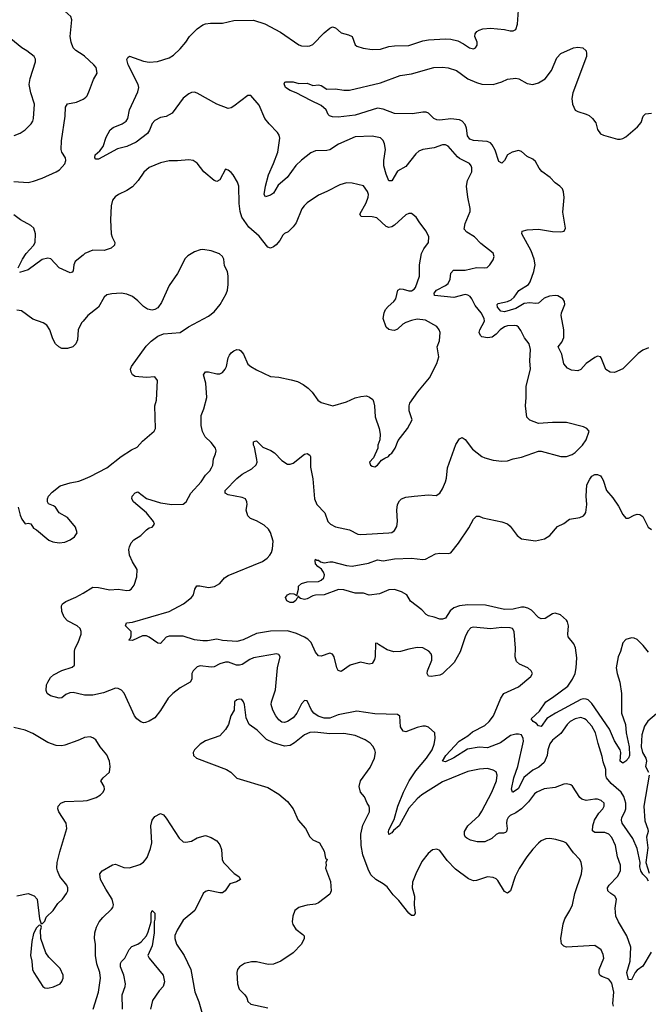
# Model space of a CAD drawing. Header units: inches. Extents: x 2134017 to 2292458, y 756222 to 916513.
# Tile 291 of 387: x 2229551 to 2234010, y 902344 to 909330. Entities that reach past the tile are written whole.
import ezdxf

# ---------------------------------------------------------------- set-up
doc = ezdxf.new("R2010")
doc.units = ezdxf.units.IN
doc.header["$MEASUREMENT"] = 0
doc.layers.add('C2920', color=7, linetype='Continuous')
doc.layers.add('C2930', color=7, linetype='Continuous')

msp = doc.modelspace()

# ---------------------------------------------------------------- linework, layer by layer
at = {"layer": 'C2920', "color": 5}
for points, elevation in [([(2230000, 909078.7), (2229950, 909110.8), (2229929.8, 909130), (2229915.7, 909170), (2229909.8, 909210), (2229920.4, 909330), (2229912.7, 909352.7), (2229808.4, 909448.4), (2229654, 909510), (2229654, 909530), (2229669, 909550), (2229695.3, 909570), (2229750, 909582.4), (2229810, 909604.9), (2229930, 909623.2), (2229970, 909619.2), (2230000, 909612.3)], 360), ([(2229512.3, 908507.7), (2229555.3, 908524.7), (2229590.9, 908549.1), (2229631.6, 908590), (2229644.7, 908610), (2229649.7, 908630), (2229656.9, 908730), (2229629.6, 908810.3), (2229618.5, 908870), (2229626.1, 908913.9), (2229663.7, 909030), (2229662.7, 909050), (2229652.7, 909070), (2229601.2, 909110), (2229565.2, 909130), (2229370, 909289.6)], 380), ([(2229510, 908183), (2229610, 908174), (2229650, 908183.2), (2229710, 908206.4), (2229809.6, 908250), (2229834.4, 908265.6), (2229870, 908306.7), (2229878.5, 908330), (2229874.7, 908350), (2229849.1, 908389.1), (2229846.2, 908410), (2229846.8, 908470), (2229874.6, 908645.5), (2229876.4, 908710), (2229890, 908732.2), (2229954.7, 908745.3), (2230000, 908765.8)], 360), ([(2229540.5, 907570), (2229570, 907630.5), (2229597.4, 907670), (2229650, 907726.7), (2229659.8, 907750), (2229662, 907810), (2229652, 907850), (2229629.7, 907869.7), (2229557.2, 907910), (2229510, 907946)], 360), ([(2230000, 907659.1), (2229945.3, 907614.7), (2229935.5, 907590), (2229930, 907548), (2229922, 907538), (2229910, 907533.2), (2229830, 907569.6), (2229772.8, 907632.8), (2229750, 907638.7), (2229710, 907628.3), (2229610, 907555.4), (2229550, 907537)], 360), ([(2230000, 907190), (2229990, 907178), (2229965.7, 907130), (2229961.8, 907058.2), (2229948.8, 907030), (2229928.2, 907010), (2229890, 906996.1), (2229850, 906997.8), (2229828.1, 907008.1), (2229804.7, 907030), (2229785.8, 907065.8), (2229765.1, 907130), (2229743.6, 907163.6), (2229718.6, 907178.6), (2229645.2, 907205.2), (2229563.1, 907263.1), (2229530, 907268.3)], 380), ([(2229540.7, 905870), (2229553.7, 905813.7), (2229565.2, 905785.2), (2229590, 905752), (2229610, 905758), (2229630, 905752), (2229650, 905722), (2229671.1, 905711.1), (2229758, 905638), (2229785.2, 905625.2), (2229830, 905617.3), (2229870, 905624), (2229910, 905638.8), (2229940.2, 905659.8), (2229959, 905690), (2229946, 905730), (2229890, 905797.2), (2229832, 905832), (2229804, 905870), (2229790, 905881.2), (2229755.3, 905895.3), (2229748, 905910), (2229748, 905930), (2229755.3, 905950), (2229782, 905978), (2229838.6, 906021.4), (2229910, 906044), (2229970, 906054.8), (2230000, 906067)], 380), ([(2230000, 904540.3), (2229930, 904555.6), (2229907.3, 904552.7), (2229879.1, 904540.9), (2229850, 904518.4), (2229830, 904516.2), (2229770, 904532.3), (2229746, 904550), (2229739.3, 904570), (2229740.9, 904610), (2229749.6, 904630), (2229770, 904661.6), (2229790, 904681.3), (2229850, 904712.4), (2229923.6, 904736.4), (2229939, 904750), (2229939.7, 904850), (2229944, 904870), (2229965.1, 904910), (2229986, 904970), (2229987.6, 904990), (2229979.5, 905010), (2229959.5, 905030), (2229890, 905064.4), (2229867.1, 905090), (2229849.6, 905130.4), (2229847.3, 905170), (2229855.1, 905184.9), (2229877.7, 905202.3), (2229950, 905231.6), (2230000, 905262)], 360), ([(2230000, 904232.5), (2229964.4, 904215.6), (2229870, 904182.9), (2229850, 904178.4), (2229810, 904179.5), (2229750, 904200.7), (2229645.2, 904265.2), (2229590, 904289.6), (2229510, 904307.3)], 380), ([(2229530, 903113.4), (2229610, 903130.6), (2229653.7, 903113.7), (2229674.8, 903090), (2229692, 902950), (2229702, 902922), (2229710, 902914), (2229730, 902934), (2229739, 902961), (2229789.2, 903010), (2229821.7, 903058.3), (2229855.1, 903090), (2229883.7, 903130), (2229891.8, 903150), (2229891.8, 903170), (2229884.5, 903190), (2229835.1, 903250), (2229818, 903290), (2229814.5, 903310), (2229817, 903350), (2229834.9, 903425.1), (2229884.7, 903590), (2229881.3, 903630), (2229827.6, 903710), (2229820.7, 903730), (2229824.5, 903750), (2229842.7, 903770), (2229870, 903782), (2230000, 903787.5)], 380)]:
    msp.add_lwpolyline(points, dxfattribs=dict(at, elevation=elevation))
at = {"layer": 'C2920', "color": 5, "elevation": 380}
msp.add_lwpolyline([(2229690, 902906), (2229670, 902886), (2229650, 902846), (2229638, 902790), (2229627.3, 902690), (2229637.3, 902650), (2229642.8, 902590), (2229650.8, 902570), (2229716, 902470), (2229730, 902460.7), (2229750, 902457.3), (2229790, 902467.3), (2229837.2, 902490), (2229850, 902506), (2229859.5, 902530), (2229859.5, 902550), (2229838.6, 902598.6), (2229757, 902677), (2229736, 902710), (2229702, 902810), (2229698, 902870), (2229706, 902890), (2229702, 902902)], close=True, dxfattribs=at)
at = {"layer": 'C2930', "color": 5}
for points, elevation in [([(2234010, 903218), (2233999.4, 903239.4), (2233970, 903267.4), (2233957.1, 903290), (2233950, 903318), (2233953, 903350), (2233931.7, 903450), (2233899, 903519), (2233824.2, 903630), (2233818.4, 903650), (2233821.6, 903670), (2233844.3, 903710), (2233850.4, 903730), (2233849.4, 903770), (2233837.1, 903817.1), (2233816.3, 903850), (2233745.7, 903910), (2233713.6, 903950), (2233708.1, 903970), (2233708.6, 904010), (2233690, 904064), (2233683, 904103), (2233653.9, 904193.9), (2233635.9, 904270), (2233610, 904316.5), (2233570, 904362), (2233558, 904370), (2233530, 904378), (2233490, 904369.8), (2233456.5, 904350), (2233433.4, 904330), (2233390, 904266.3), (2233330, 904218.7), (2233310, 904191.1), (2233297.8, 904150), (2233293.2, 904110), (2233270, 904060.4), (2233234.2, 904025.8), (2233190, 904003.9), (2233126.3, 903953.7), (2233090, 903875.5), (2233050, 903849.1), (2233045.2, 903850), (2233039.3, 903870), (2233055.2, 903950), (2233085.1, 904030), (2233124, 904210), (2233123.1, 904230), (2233110, 904255.3), (2233090, 904261), (2233070, 904260.6), (2233032.4, 904250), (2232961, 904199), (2232870, 904163.4), (2232810, 904167.1), (2232726.9, 904153.1), (2232630, 904092.8), (2232570, 904064.6), (2232550, 904068.7), (2232572.7, 904110), (2232668.3, 904211.7), (2232730.3, 904249.7), (2232762.3, 904277.7), (2232850, 904321.5), (2232881.6, 904350), (2232910.6, 904390), (2232963.3, 904516.7), (2232986, 904550), (2233090, 904595.8), (2233177.2, 904670), (2233189, 904690), (2233179, 904710), (2233154, 904730), (2233096.6, 904756.6), (2233075.6, 904775.6), (2233065.6, 904810), (2233068.2, 904871.8), (2233057.2, 904990), (2233046, 905010), (2233030, 905016), (2232970, 905018.5), (2232890, 905008.2), (2232770, 905019.8), (2232750, 905015.6), (2232728.7, 904991.3), (2232710.2, 904950), (2232676.3, 904843.7), (2232631.5, 904768.5), (2232550, 904688), (2232530, 904678), (2232469.7, 904669.7), (2232450, 904672.7), (2232440.5, 904690), (2232443.5, 904710), (2232474.2, 904785.8), (2232474.6, 904814.5), (2232469.7, 904830), (2232452.6, 904850), (2232410, 904872), (2232370, 904874.5), (2232310, 904864.1), (2232253.1, 904846.9), (2232205.4, 904845.4), (2232158.4, 904858.4), (2232095.9, 904895.9), (2232090, 904904), (2232074, 904906), (2232072.4, 904812.4), (2232067, 904790), (2232050, 904762), (2232030, 904758), (2231967.8, 904772.2), (2231894, 904750), (2231830, 904705.2), (2231810, 904712.7), (2231801.3, 904730), (2231782, 904810), (2231770, 904829.2), (2231750, 904836), (2231690, 904814.5), (2231670, 904816), (2231650, 904841.2), (2231617.4, 904910), (2231594.1, 904934.1), (2231569.9, 904949.9), (2231513.6, 904973.6), (2231450, 904993.2), (2231329.5, 904990.5), (2231230, 904974.2), (2231135.5, 904930), (2231090, 904918), (2230990, 904925.4), (2230950, 904933.5), (2230883.8, 904923.8), (2230850, 904923.5), (2230790, 904929.8), (2230710, 904957), (2230610, 904955.4), (2230590, 904949.5), (2230550, 904904), (2230530, 904905.2), (2230470, 904949.7), (2230450, 904958.3), (2230422.2, 904957.8), (2230350, 904925.6), (2230326.6, 904926.6), (2230325.2, 904930), (2230338, 904942), (2230342, 904958), (2230340.5, 904990), (2230302, 905030), (2230308.6, 905051.4), (2230350, 905054), (2230610, 905130.4), (2230713.6, 905186.4), (2230769.7, 905230.3), (2230784.2, 905250), (2230794, 905290), (2230807.9, 905312.1), (2230827.5, 905312.5), (2230890, 905301.1), (2230932.7, 905307.3), (2230969.6, 905330.3), (2231003.7, 905370), (2231030, 905386.4), (2231273.7, 905486.3), (2231307.3, 905510), (2231326, 905530), (2231337.4, 905550), (2231344.4, 905575.6), (2231348.8, 905630), (2231330.5, 905690.5), (2231315, 905715), (2231283.9, 905743.9), (2231230, 905774), (2231189, 905790), (2231169.2, 905810), (2231157.2, 905850), (2231165.2, 905890), (2231162.7, 905910), (2231152.3, 905930), (2231130, 905939.6), (2231030, 905958.7), (2231009.3, 905970), (2231007.3, 905990), (2231090, 906075.3), (2231130, 906105.7), (2231197.1, 906142.9), (2231227.5, 906172.5), (2231234.3, 906190), (2231234, 906210), (2231216.2, 906296.2), (2231209.6, 906310.3), (2231210, 906334), (2231220.4, 906339.6), (2231230, 906342), (2231276.2, 906296.2), (2231332.6, 906272.6), (2231357.3, 906257.3), (2231410, 906201.3), (2231450, 906175.5), (2231470, 906176.3), (2231490, 906184), (2231570, 906247.3), (2231590, 906250.8), (2231610, 906241), (2231614, 906230), (2231614.4, 906154.4), (2231630, 906072), (2231642.4, 905930), (2231658.3, 905890), (2231714.9, 905830), (2231737, 905770), (2231755.5, 905750), (2231790, 905732), (2231890, 905710.3), (2231950, 905680.4), (2231970, 905677.6), (2232170, 905688.8), (2232190, 905692.2), (2232210, 905706), (2232225.2, 905734.8), (2232230.8, 905769.2), (2232224.8, 905850), (2232229.8, 905890), (2232243.9, 905916.1), (2232259.5, 905930), (2232290, 905941.3), (2232348.9, 905948.9), (2232450, 905957.6), (2232505.8, 905954.2), (2232530, 905970.4), (2232550, 906000.4), (2232570.6, 906050), (2232577.6, 906077.6), (2232584.8, 906150), (2232645.2, 906314.8), (2232670, 906356), (2232690, 906366), (2232710, 906350.8), (2232762.9, 906282.9), (2232830, 906231.3), (2232850, 906221.3), (2232910, 906205.3), (2232970, 906198), (2233010, 906201.1), (2233050, 906214), (2233110, 906224.9), (2233231.5, 906268.5), (2233250, 906268.7), (2233390, 906230.2), (2233430, 906230.2), (2233470, 906244.7), (2233490, 906259), (2233542.4, 906310), (2233569.6, 906350), (2233589.2, 906410), (2233574, 906430), (2233550, 906440.7), (2233430, 906472.4), (2233330, 906472.2), (2233230, 906464.7), (2233170, 906488.3), (2233148.3, 906510), (2233137.6, 906590), (2233143.7, 906650), (2233144.2, 906730), (2233174.8, 906850), (2233169.8, 906910), (2233174.6, 906990), (2233164.7, 907030), (2233132.3, 907072.3), (2233105.4, 907125.4), (2233088.2, 907148.2), (2233077.1, 907157.1), (2233061.3, 907161.3), (2233010, 907157.7), (2232988.8, 907150), (2232957.8, 907130), (2232930, 907098), (2232902, 907078), (2232870, 907072.8), (2232830, 907080.9), (2232818.3, 907090), (2232810.8, 907110), (2232815.7, 907130), (2232846.6, 907190), (2232845.4, 907210), (2232824.2, 907250), (2232781.7, 907301.7), (2232757.6, 907350), (2232745.3, 907365.3), (2232730, 907375.6), (2232710, 907379.2), (2232630, 907358.4), (2232492.3, 907372.3), (2232491.3, 907390), (2232506.2, 907410), (2232570, 907443.2), (2232590, 907458.5), (2232604.5, 907490), (2232610, 907530.6), (2232627.4, 907552.6), (2232710, 907553.7), (2232790, 907571.8), (2232850, 907568.4), (2232867.2, 907572.8), (2232886, 907590), (2232910, 907626), (2232916, 907650), (2232910, 907673.2), (2232821.3, 907741.3), (2232776.2, 907790), (2232721.4, 907821.4), (2232704.5, 907844.5), (2232710, 907884), (2232746.9, 907970), (2232747.1, 907990), (2232728.6, 908070), (2232719.7, 908150), (2232726.9, 908190), (2232758.9, 908250), (2232758.3, 908278.3), (2232753.7, 908293.7), (2232740.9, 908310), (2232670, 908344.1), (2232655.9, 908355.9), (2232590, 908432.9), (2232570, 908442.5), (2232550, 908441.5), (2232490, 908419.9), (2232411, 908409), (2232382.6, 908397.4), (2232361.5, 908378.5), (2232290, 908287.3), (2232230, 908254.5), (2232190, 908187.3), (2232170, 908187.6), (2232150, 908234.5), (2232133.7, 908293.7), (2232133.4, 908330), (2232145.6, 908410), (2232139.1, 908450), (2232130, 908474), (2232110, 908492.5), (2232050, 908503.2), (2231930, 908498.3), (2231813, 908447), (2231750, 908406.4), (2231730, 908401.8), (2231650, 908399.3), (2231615.5, 908384.5), (2231550, 908333.3), (2231510, 908295.1), (2231448.8, 908211.2), (2231383.7, 908156.3), (2231350, 908099.6), (2231330, 908084.7), (2231294, 908074), (2231286, 908090), (2231293.5, 908150), (2231314.6, 908230), (2231351.3, 908308.7), (2231382.3, 908390), (2231395.4, 908490), (2231391.4, 908510), (2231379.8, 908530), (2231320.6, 908590), (2231289.9, 908630), (2231250, 908723), (2231190, 908792.3), (2231170, 908792.3), (2231070, 908716.9), (2231050, 908704.7), (2231030, 908699.7), (2230950, 908731.2), (2230810, 908809.6), (2230790, 908815.6), (2230770, 908813.3), (2230750, 908803.6), (2230710, 908773.3), (2230633.4, 908666.6), (2230590, 908642), (2230550, 908637), (2230510, 908615.6), (2230490, 908594.5), (2230472.7, 908547.3), (2230457.6, 908522.4), (2230378.2, 908461.8), (2230310, 908430.8), (2230245.1, 908414.9), (2230110, 908339.8), (2230090, 908341.3), (2230083.5, 908350), (2230085.3, 908370), (2230119.7, 908400.3), (2230143.8, 908430), (2230163.4, 908496.6), (2230192.5, 908547.5), (2230214.1, 908565.9), (2230278, 908590), (2230306, 908610), (2230316.9, 908630), (2230329.6, 908690), (2230390, 908818.8), (2230396, 908850), (2230392.2, 908870), (2230320.9, 909010), (2230311.4, 909048.6), (2230317.7, 909062.3), (2230330, 909070.3), (2230430, 909034.9), (2230470, 909029), (2230527.6, 909032.4), (2230610, 909058.9), (2230642.2, 909077.8), (2230690, 909123.1), (2230729.7, 909170), (2230756.4, 909210), (2230810, 909265.3), (2230850, 909293.6), (2230870, 909300.2), (2230904.8, 909304.8), (2230990, 909305.3), (2231070, 909323.6), (2231210, 909327.4), (2231290, 909299.6), (2231401.6, 909241.6), (2231530, 909152.2), (2231550, 909144.9), (2231590, 909141.1), (2231610, 909143.7), (2231630, 909154), (2231710, 909236.9), (2231750, 909270.4), (2231770, 909280.4), (2231790, 909272.4), (2231830, 909237.6), (2231883.4, 909223.4), (2231910, 909211), (2231930, 909152), (2231942.5, 909142.5), (2231988.1, 909128.1), (2232050, 909119.3), (2232110, 909120.9), (2232170, 909139), (2232210, 909145.3), (2232310, 909147.9), (2232410, 909179), (2232450, 909186.7), (2232570, 909193.4), (2232610, 909191.8), (2232659.6, 909179.6), (2232699.6, 909159.6), (2232741, 909130), (2232770, 909123), (2232784, 909130), (2232796, 909150), (2232796, 909170), (2232779.3, 909210), (2232782.7, 909230), (2232794.2, 909245.8), (2232810, 909255.5), (2232835.9, 909264.1), (2232890, 909270.4), (2232990, 909261.6), (2233030, 909252.2), (2233050, 909252.2), (2233070, 909261.6), (2233082.6, 909297.4), (2233091.3, 909430)], 340), ([(2230000, 908765.8), (2230009.3, 908770), (2230020.1, 908779.9), (2230029.4, 908790), (2230046.6, 908830), (2230073.8, 908906.2), (2230100.9, 908950), (2230092.8, 908990), (2230076.9, 909010), (2230010, 909072.2), (2230000, 909078.7)], 360), ([(2234010, 907002.5), (2233970, 906985.8), (2233937.9, 906962.1), (2233830, 906852.4), (2233770, 906826), (2233739, 906830), (2233707.7, 906847.7), (2233676.2, 906930), (2233670, 906938), (2233650, 906942.9), (2233630, 906933.6), (2233570, 906889.8), (2233530, 906848.7), (2233510, 906839.2), (2233464, 906844), (2233437.4, 906857.4), (2233410, 906889), (2233396.1, 906956.1), (2233369.4, 907010), (2233397.4, 907042.6), (2233410, 907074), (2233409.6, 907130), (2233391.3, 907230), (2233394.7, 907250), (2233417.6, 907310), (2233416.2, 907330), (2233402.7, 907350), (2233368.7, 907370), (2233350, 907373.1), (2233308.5, 907368.5), (2233270, 907354.3), (2233230, 907319.8), (2233210, 907315.8), (2233170, 907321.1), (2233130, 907316.7), (2233070, 907280.7), (2232990, 907256.9), (2232962.9, 907262.8), (2232940.3, 907290), (2232938, 907310), (2232944.7, 907315.3), (2233010, 907330.1), (2233037.8, 907342.2), (2233059.2, 907360.8), (2233092.1, 907407.9), (2233160.8, 907450), (2233172.7, 907470), (2233197.5, 907542.6), (2233206.2, 907590), (2233199.7, 907630), (2233177.6, 907690), (2233113.6, 907810), (2233116, 907830), (2233150, 907839.6), (2233230, 907843.2), (2233330, 907826.9), (2233390, 907824.9), (2233413.6, 907830), (2233422.4, 907850), (2233403.5, 907963.5), (2233412, 908068), (2233407.6, 908107.6), (2233399.9, 908130), (2233382.6, 908150), (2233350, 908171.9), (2233312.5, 908210), (2233253.9, 908253.9), (2233236.1, 908276.1), (2233210, 908324.6), (2233190, 908340.2), (2233150, 908359.1), (2233110, 908395.4), (2233090, 908400.8), (2233044.9, 908390), (2233010, 908371.6), (2232990, 908331.6), (2232970, 908311.3), (2232950, 908323.6), (2232924.3, 908404.3), (2232903.3, 908443.3), (2232890, 908455.8), (2232866.1, 908466.1), (2232770, 908472.1), (2232743, 908483), (2232726.8, 908506.8), (2232720.3, 908560.3), (2232710, 908587.3), (2232690, 908609.7), (2232670, 908619.8), (2232610, 908627.2), (2232530, 908616.9), (2232510, 908618.4), (2232488.2, 908628.2), (2232450, 908666.6), (2232433.6, 908673.6), (2232410, 908674.7), (2232337.4, 908662.6), (2232210, 908663.5), (2232130, 908695.9), (2232090, 908703.1), (2231930, 908652.4), (2231810, 908637.6), (2231770, 908639.7), (2231748.2, 908648.2), (2231738, 908658), (2231723.6, 908690), (2231690, 908721.6), (2231615.6, 908755.6), (2231511.4, 908811.4), (2231470, 908827.1), (2231435.6, 908850), (2231426, 908874), (2231432.3, 908887.7), (2231438, 908890), (2231490, 908890.3), (2231530, 908876.4), (2231590, 908878.9), (2231630, 908863.8), (2231670, 908868.2), (2231690, 908863.8), (2231730, 908838), (2231790, 908839.5), (2231850, 908828.9), (2231890, 908830.2), (2232110, 908882.3), (2232250, 908933.7), (2232330, 908945.3), (2232488.7, 908991.3), (2232550, 908992.9), (2232590, 908987.4), (2232650, 908969.1), (2232729.6, 908909.6), (2232790, 908883.8), (2232830, 908872.4), (2232910, 908870.2), (2232970, 908888.8), (2233010, 908907), (2233070, 908914.9), (2233090.2, 908910.2), (2233150, 908876.4), (2233190, 908870.4), (2233230, 908882), (2233277.4, 908910), (2233323.6, 908970), (2233360.7, 909059.3), (2233390, 909091), (2233478, 909130), (2233510, 909134.4), (2233544.7, 909130), (2233567.7, 909110), (2233572.2, 909090), (2233570.3, 909070), (2233474.7, 908810), (2233468, 908770), (2233471.7, 908730), (2233490, 908688.5), (2233510, 908677.6), (2233570, 908660.4), (2233590.7, 908650), (2233613.4, 908630), (2233637.7, 908597.7), (2233650.4, 908550), (2233670, 908521.3), (2233691, 908510), (2233790, 908482.7), (2233810, 908481.5), (2233830, 908486.7), (2233850, 908499), (2233932.8, 908570), (2233958.7, 908601.3), (2233974, 908646), (2233990, 908662.8), (2234032.3, 908667.7)], 320), ([(2230000, 905262), (2230070, 905304.6), (2230110, 905302.3), (2230190, 905285.3), (2230250, 905289), (2230310, 905278.9), (2230330, 905282.6), (2230342, 905290), (2230362, 905318), (2230382.3, 905377.7), (2230385.1, 905430), (2230350, 905483.6), (2230330.8, 905530), (2230326.2, 905570), (2230330.7, 905589.3), (2230342.6, 905617.4), (2230360.7, 905639.3), (2230410.8, 905669.2), (2230450, 905710.4), (2230470, 905725.3), (2230489.6, 905730.4), (2230506, 905750), (2230500.7, 905770), (2230450.6, 905830.6), (2230358, 905910), (2230347.1, 905930), (2230349.8, 905950.2), (2230370, 905973), (2230390, 905979.3), (2230450, 905932.9), (2230550, 905901.5), (2230630, 905891), (2230710, 905891.6), (2230732.1, 905907.9), (2230763.8, 905970), (2230837.6, 906050), (2230870, 906099.3), (2230899.5, 906130), (2230912, 906150), (2230920.7, 906170), (2230926, 906214), (2230940.7, 906250), (2230943.6, 906270), (2230939.6, 906290), (2230910, 906329.6), (2230865.4, 906370), (2230847.6, 906407.6), (2230837.6, 906450), (2230838.5, 906521.5), (2230857.7, 906570), (2230878.3, 906650), (2230870.8, 906750), (2230855.1, 906810), (2230870, 906830.3), (2230890, 906831.5), (2230950, 906816.9), (2230970, 906818), (2230990, 906826), (2231008.5, 906850), (2231016.8, 906870), (2231029.8, 906930), (2231039.1, 906950), (2231050, 906966.4), (2231070, 906981.3), (2231090.4, 906990.3), (2231110, 906987.7), (2231119.9, 906979.9), (2231137.3, 906957.3), (2231170, 906886.4), (2231190, 906868.7), (2231230, 906845.5), (2231330, 906798.8), (2231390, 906793), (2231475.3, 906775.3), (2231522.3, 906762.3), (2231562.4, 906742.4), (2231596.7, 906716.7), (2231626.2, 906686.2), (2231666, 906630), (2231690, 906614), (2231770.9, 906590.9), (2231870, 906619.3), (2231930, 906647), (2231970, 906657.4), (2232010, 906660.4), (2232031.9, 906651.9), (2232054.6, 906634.6), (2232060.9, 906620.9), (2232068.4, 906590), (2232073.2, 906513.2), (2232100.7, 906430), (2232106.8, 906390), (2232106, 906350), (2232091.3, 906310), (2232091.3, 906288.7), (2232059.8, 906220.2), (2232032, 906190), (2232038, 906170), (2232050, 906161), (2232070, 906158), (2232088, 906170), (2232116.4, 906203.6), (2232140.2, 906219.8), (2232166, 906230), (2232175.3, 906244.7), (2232190, 906254), (2232215.3, 906290), (2232236.5, 906343.5), (2232302.7, 906430), (2232334, 906490), (2232313.6, 906553.6), (2232313.2, 906590), (2232319, 906610), (2232375.3, 906690), (2232458, 906790), (2232508.9, 906891.1), (2232523.1, 906936.9), (2232512.7, 907010), (2232529.5, 907050.5), (2232532.3, 907110), (2232526, 907130), (2232510, 907152.7), (2232430, 907198.7), (2232370, 907204.5), (2232330, 907196.2), (2232290, 907181.6), (2232268.8, 907170), (2232230, 907134.7), (2232210, 907125.1), (2232190, 907126), (2232170, 907131.5), (2232150, 907149.5), (2232128.9, 907210), (2232135, 907250), (2232146.7, 907273.3), (2232164.7, 907295.3), (2232204.4, 907330), (2232218, 907350), (2232232, 907410), (2232250, 907420.3), (2232270, 907419), (2232310, 907406.7), (2232330, 907406.3), (2232350, 907418.4), (2232357.7, 907430), (2232387.1, 907510), (2232387.3, 907590), (2232402, 907670), (2232416.6, 907703.4), (2232451.6, 907750), (2232452, 907790), (2232434.5, 907830), (2232388.3, 907888.3), (2232362, 907930), (2232330, 907954), (2232310, 907954), (2232290, 907945.6), (2232210, 907872), (2232190, 907860.8), (2232170, 907856.1), (2232150, 907863.1), (2232084.4, 907924.4), (2232050.7, 907930.7), (2231972.5, 907932.5), (2231963.7, 907950), (2232009.5, 908029.5), (2232023.5, 908070), (2232024, 908090), (2232018.3, 908110), (2231990, 908152), (2231910, 908169.6), (2231870, 908172), (2231820.7, 908159.3), (2231728.8, 908111.2), (2231670, 908086), (2231590.2, 908029.8), (2231568.5, 908010), (2231553, 907987), (2231511.4, 907888.6), (2231490, 907859.3), (2231455.4, 907824.6), (2231430, 907813.3), (2231418.4, 907801.6), (2231395.9, 907764.1), (2231370, 907732.8), (2231350, 907717.7), (2231329, 907710), (2231310, 907715.8), (2231250, 907793.2), (2231177.1, 907857.1), (2231126.4, 907930), (2231114.4, 907970), (2231106.7, 908026.7), (2231106.3, 908150), (2231096.6, 908176.6), (2231066, 908230), (2231050, 908246), (2231030, 908261.2), (2231010, 908268.7), (2230970, 908194), (2230950, 908182.7), (2230930, 908189.3), (2230857.6, 908250), (2230810, 908312.7), (2230782, 908330), (2230750, 908336.2), (2230670, 908327.6), (2230610, 908327.6), (2230550, 908314.3), (2230470, 908280.9), (2230432.1, 908247.9), (2230391.8, 908190), (2230350, 908144.4), (2230310, 908117.1), (2230250.9, 908089.1), (2230227.9, 908072.1), (2230210.3, 908050), (2230200.8, 908010), (2230194.2, 907910), (2230200.8, 907810), (2230206.7, 907786.7), (2230226.4, 907750), (2230223, 907730), (2230200.4, 907710), (2230150, 907692.2), (2230070, 907693.7), (2230013.4, 907670), (2230000, 907659.1)], 360), ([(2230000, 906067), (2230051.9, 906088.1), (2230170, 906150.5), (2230269.8, 906230.2), (2230343.1, 906276.9), (2230383.5, 906296.5), (2230421.2, 906338.8), (2230504, 906410), (2230513.2, 906430), (2230509.3, 906590), (2230520.7, 906630), (2230529.3, 906770), (2230510, 906795.1), (2230450, 906791.3), (2230370, 906798.4), (2230351.3, 906811.3), (2230341.6, 906830), (2230336.9, 906850), (2230343, 906870), (2230447.2, 907012.7), (2230484.5, 907050), (2230530, 907084.4), (2230570, 907100.4), (2230690, 907110.6), (2230748.2, 907151.8), (2230890, 907225.5), (2230930, 907257.1), (2230973.6, 907310), (2231016.1, 907383.9), (2231024.5, 907410), (2231029.6, 907450), (2231029.3, 907510), (2231024, 907544), (2231004.7, 907584.7), (2230999, 907630), (2230989.3, 907649.3), (2230969.3, 907669.3), (2230910, 907689.4), (2230850, 907699.5), (2230830, 907698), (2230790, 907683.7), (2230744.7, 907655.3), (2230725.1, 907634.9), (2230670.3, 907529.7), (2230610, 907444), (2230555.8, 907324.2), (2230530, 907286.6), (2230510, 907274), (2230490, 907269.6), (2230456.3, 907276.3), (2230430, 907294.5), (2230390, 907335.1), (2230350, 907366.6), (2230310, 907382), (2230270, 907389.2), (2230205.6, 907385.6), (2230170, 907377), (2230150, 907360.9), (2230109.1, 907290.9), (2230033.4, 907230), (2230000, 907190)], 380), ([(2234010, 904842.4), (2233973.5, 904890), (2233930, 904932.2), (2233910, 904941.7), (2233890, 904943.1), (2233850, 904932.2), (2233830, 904909.6), (2233812.6, 904847.4), (2233795, 904810), (2233780.6, 904730), (2233787.8, 904690), (2233807.8, 904630), (2233818.9, 904550), (2233819.8, 904410), (2233846.7, 904330), (2233852.9, 904270), (2233873.4, 904170), (2233875.4, 904110), (2233870.1, 904090), (2233850, 904068), (2233830, 904055.6), (2233809.9, 904070), (2233814.1, 904130), (2233810.7, 904150), (2233770, 904213.5), (2233735, 904295), (2233610, 904478), (2233583.1, 904503.1), (2233570, 904509.2), (2233550.5, 904510.5), (2233530, 904505.8), (2233350.5, 904409.5), (2233289.2, 904370.8), (2233250, 904313.7), (2233230, 904318.5), (2233216.6, 904336.6), (2233192.6, 904350), (2233178, 904370), (2233237.3, 904422.7), (2233281.7, 904490), (2233330, 904520.2), (2233437.9, 904602.1), (2233472.4, 904650), (2233489.9, 904690), (2233497.7, 904730), (2233501.5, 904801.5), (2233493.4, 904873.4), (2233481.6, 904901.6), (2233440.7, 904950), (2233438, 904970), (2233444.5, 905030), (2233436.6, 905056.6), (2233429.2, 905070), (2233387.6, 905107.6), (2233350, 905119.6), (2233330, 905114.7), (2233278, 905082), (2233250, 905078), (2233230, 905088.4), (2233180.9, 905140.9), (2233155, 905155), (2233130, 905161.7), (2233110, 905162.2), (2233050, 905147.3), (2232990, 905145.2), (2232855.7, 905175.7), (2232730, 905177.1), (2232670, 905170.7), (2232630, 905156.8), (2232605, 905135), (2232570, 905084.7), (2232550, 905075.8), (2232530, 905076.3), (2232490, 905091.8), (2232450, 905099.5), (2232433.2, 905110), (2232403.3, 905143.3), (2232324, 905204), (2232296.2, 905250), (2232258.4, 905270), (2232210, 905285.8), (2232170, 905285), (2232103.1, 905256.9), (2232030, 905247.2), (2231990, 905260.7), (2231930, 905262.1), (2231850, 905285), (2231812.8, 905287.2), (2231710.7, 905250), (2231650, 905247.8), (2231630, 905242.4), (2231590, 905220.4), (2231570, 905215.8), (2231543.8, 905223.8), (2231533.2, 905230), (2231530, 905238), (2231523.6, 905236.4), (2231524.7, 905230), (2231515.9, 905224.1), (2231508.4, 905210), (2231490, 905195.8), (2231470, 905195.4), (2231446.9, 905206.9), (2231435.6, 905230), (2231450, 905248), (2231470, 905258.4), (2231495.2, 905255.2), (2231516.4, 905243.6), (2231529.2, 905290), (2231529, 905310), (2231548.7, 905330), (2231590, 905341.3), (2231670, 905343.7), (2231690, 905352.7), (2231707.3, 905370), (2231711.8, 905390), (2231705.6, 905410), (2231691.3, 905431.3), (2231666, 905450), (2231649.4, 905470), (2231646, 905490), (2231650, 905502), (2231656, 905496), (2231670, 905494), (2231683.8, 905483.8), (2231710, 905475.3), (2231750, 905483.6), (2231770, 905482.8), (2231870, 905456.9), (2231910, 905453.6), (2232025.2, 905474.8), (2232090, 905496.9), (2232130.2, 905490.2), (2232210, 905504.3), (2232330, 905510.2), (2232410, 905499.5), (2232430, 905502), (2232500.1, 905539.9), (2232530, 905543.7), (2232590, 905541.3), (2232610, 905548.2), (2232663.3, 905616.7), (2232735.8, 905724.2), (2232770, 905786.8), (2232790, 905806.8), (2232810, 905806.8), (2232836.3, 905796.3), (2232970, 905767.3), (2233010, 905754), (2233030, 905736), (2233080.3, 905670), (2233110, 905647.6), (2233210, 905632.4), (2233273.6, 905646.4), (2233310, 905670.3), (2233365.9, 905734.1), (2233410, 905756), (2233450, 905787.2), (2233523.3, 905796.7), (2233549.6, 905810), (2233558.8, 905821.2), (2233565.9, 905834.1), (2233573.8, 905890), (2233569.8, 905950), (2233573.6, 906030), (2233594, 906070), (2233610, 906090.5), (2233630, 906103), (2233650, 906103), (2233670, 906093), (2233679.9, 906079.9), (2233690, 906062.8), (2233713.7, 905990), (2233757.3, 905937.3), (2233797.5, 905877.5), (2233830, 905818), (2233850, 905793), (2233870, 905792.7), (2233910, 905815.5), (2233930, 905821.6), (2233950, 905819.3), (2233970, 905806), (2233976.4, 905796.4), (2234009.5, 905729.5), (2234032.4, 905712.4)], 320), ([(2234030, 902713.3), (2233970, 902613.7), (2233930, 902585.7), (2233915.3, 902570), (2233890, 902516.2), (2233870, 902519.6), (2233858.3, 902570), (2233880.3, 902650), (2233886.3, 902750), (2233856.4, 902830), (2233797.4, 902930), (2233780.3, 902970), (2233774.8, 903025.2), (2233784.2, 903090), (2233772, 903110), (2233742.9, 903130), (2233723.6, 903150), (2233720.5, 903170), (2233731.3, 903190), (2233790, 903250.3), (2233811.8, 903290), (2233812.8, 903330), (2233790.8, 903390), (2233776.5, 903470), (2233750, 903527.8), (2233730, 903551), (2233702, 903562), (2233630, 903562.4), (2233614.5, 903574.5), (2233616.1, 903610), (2233629, 903651), (2233659.5, 903700.5), (2233687.4, 903730), (2233696.8, 903750), (2233695.4, 903770), (2233676.2, 903790), (2233650, 903799.2), (2233630, 903800.4), (2233570, 903789.8), (2233538.4, 903798.4), (2233523, 903810), (2233471.7, 903891.7), (2233460.2, 903900.2), (2233430, 903907.3), (2233410, 903904.7), (2233350, 903882.2), (2233270, 903872), (2233218.4, 903850), (2233203.3, 903836.8), (2233160.6, 903779.4), (2233110, 903731.1), (2233070, 903701.7), (2233030, 903683.1), (2233016, 903670), (2233005.3, 903650), (2233002.8, 903630), (2233008.9, 903590), (2233003.7, 903570), (2232996.7, 903563.3), (2232982.8, 903557.2), (2232950, 903557.2), (2232930, 903548.7), (2232898.8, 903521.2), (2232850, 903497), (2232795.4, 903495.4), (2232748.3, 903508.3), (2232722, 903522), (2232711.4, 903531.4), (2232705.6, 903545.6), (2232706.9, 903570), (2232729.7, 903610), (2232810, 903684.5), (2232830, 903713.8), (2232899.1, 903850), (2232932.2, 903930), (2232938, 903970), (2232930, 903993.6), (2232910, 904006), (2232870, 904016.3), (2232811.5, 904011.5), (2232730, 903995.6), (2232550, 903922.9), (2232403.6, 903830), (2232370, 903800.9), (2232310, 903735), (2232243.1, 903610), (2232203.4, 903576.6), (2232190, 903559.3), (2232170, 903549.3), (2232166.5, 903566.5), (2232170, 903581), (2232206.1, 903653.9), (2232232.3, 903750), (2232274.2, 903850), (2232314.5, 903930), (2232360.1, 903999.9), (2232435.4, 904090), (2232475.5, 904150), (2232489.7, 904189.7), (2232497.7, 904230), (2232494.5, 904270), (2232450.8, 904310.8), (2232430, 904316.8), (2232410, 904316.8), (2232370, 904307.6), (2232290, 904277.4), (2232270, 904280.7), (2232252.1, 904312.1), (2232247.3, 904387.3), (2232230, 904400.7), (2232070, 904404.1), (2231943.3, 904423.3), (2231810, 904396.8), (2231750, 904373.3), (2231710, 904373), (2231668, 904388), (2231636.2, 904410), (2231620.7, 904430), (2231590, 904498), (2231570, 904498.4), (2231550, 904476.2), (2231517.3, 904410), (2231490, 904376.4), (2231450, 904351.1), (2231430, 904344), (2231410, 904345.7), (2231390, 904362), (2231368.7, 904390), (2231347.2, 904430), (2231334.2, 904470), (2231335.8, 904490), (2231365.6, 904574.4), (2231379.4, 904730), (2231399.6, 904810), (2231390, 904826), (2231371.3, 904831.3), (2231210, 904802.4), (2231182.4, 904790), (2231130, 904753.7), (2231111.1, 904748.9), (2231089.3, 904750), (2231031.5, 904771.5), (2231010, 904772.4), (2230970, 904760.6), (2230930, 904738.7), (2230910, 904734.9), (2230830, 904745.4), (2230810, 904738.3), (2230781.3, 904710), (2230772.4, 904690), (2230772.4, 904650), (2230759.3, 904630), (2230690, 904588.3), (2230637.8, 904550), (2230605, 904515), (2230550, 904427.6), (2230510, 904377), (2230470, 904353.3), (2230443.9, 904343.9), (2230430, 904341.6), (2230410, 904347.3), (2230381.6, 904370), (2230366.3, 904390), (2230290.9, 904550.9), (2230272.2, 904572.2), (2230250, 904585.6), (2230230, 904586), (2230146.3, 904553.7), (2230070, 904537.9), (2230010, 904538.1), (2230000, 904540.3)], 360), ([(2233761.8, 902330), (2233758, 902350), (2233765.5, 902430), (2233750, 902494.5), (2233730, 902521.3), (2233680.5, 902540.5), (2233668.4, 902548.4), (2233661.5, 902561.5), (2233660.7, 902590), (2233693.2, 902670), (2233690, 902697.2), (2233674.7, 902730), (2233630, 902760.4), (2233429.8, 902749.8), (2233410, 902755.6), (2233393.7, 902773.7), (2233389.8, 902810), (2233404.8, 902915.2), (2233418, 902950), (2233454.2, 903010), (2233471.4, 903050), (2233489.1, 903130.9), (2233536.9, 903270), (2233541.3, 903310), (2233534, 903350), (2233522.9, 903370), (2233478.9, 903418.9), (2233430, 903486), (2233410, 903497.2), (2233354.2, 903514.2), (2233310, 903520.9), (2233282, 903518), (2233250, 903502.7), (2233230, 903486.6), (2233190, 903445.1), (2233147.4, 903390), (2233093, 903307), (2233065.8, 903250), (2233031, 903149), (2233010, 903133.3), (2232990, 903144.7), (2232942.4, 903222.4), (2232930, 903234.7), (2232910, 903243.5), (2232870, 903247.2), (2232790, 903221.7), (2232770, 903220.4), (2232733.9, 903233.9), (2232641.8, 903301.8), (2232583.9, 903363.9), (2232530, 903435.6), (2232510, 903445.1), (2232479.9, 903440.1), (2232447.1, 903412.9), (2232403.8, 903356.2), (2232360.3, 903270), (2232337, 903210), (2232334.9, 903170), (2232350.3, 903110), (2232348.5, 903050), (2232356.4, 902990), (2232350, 902974), (2232330, 902974.5), (2232310, 902989.6), (2232241, 903081), (2232200.9, 903120.9), (2232156.3, 903176.3), (2232130, 903198.7), (2232076, 903230), (2232042, 903262), (2232022.3, 903302.3), (2231985.4, 903405.4), (2231974, 903470), (2231969.8, 903550), (2231984.7, 903615.3), (2232031, 903710), (2232032.8, 903732.8), (2232029.4, 903750), (2232014.5, 903770), (2231995.5, 903815.5), (2231969.3, 903850), (2231958.4, 903890), (2231967.8, 903930), (2232036.1, 904023.9), (2232068.6, 904090), (2232073.7, 904130), (2232069.7, 904150), (2232055, 904175), (2232035.8, 904195.8), (2232001.1, 904221.1), (2231930, 904250.7), (2231850, 904266.3), (2231750, 904262.7), (2231644.3, 904275.7), (2231610, 904272.3), (2231570, 904255), (2231501.2, 904198.9), (2231470, 904179.5), (2231430, 904175.4), (2231350, 904198.1), (2231302.3, 904222.3), (2231236.3, 904290), (2231179.6, 904330), (2231157.4, 904377.4), (2231146, 904470), (2231138, 904490), (2231125.6, 904505.6), (2231110, 904509.2), (2231090, 904505.2), (2231074.8, 904490), (2231071, 904430), (2231048, 904390), (2231031.9, 904328.1), (2231010, 904293.2), (2230970, 904249.6), (2230868, 904212), (2230830.5, 904189.5), (2230791.3, 904150), (2230782, 904130), (2230784.7, 904110), (2230804.7, 904090), (2231017.1, 904010), (2231048.5, 903990), (2231090, 903947.2), (2231310, 903882.4), (2231390, 903834.4), (2231450, 903782.4), (2231490.6, 903730), (2231527.3, 903650), (2231577.3, 903590), (2231610, 903531.3), (2231630, 903511.3), (2231678, 903490), (2231710.7, 903430.7), (2231721, 903381), (2231731.3, 903370), (2231722, 903350), (2231724.7, 903330), (2231720.7, 903310), (2231754.9, 903214.9), (2231759.1, 903150), (2231750, 903124), (2231670, 903063.7), (2231650, 903054.5), (2231590, 903047.8), (2231545.1, 903034.9), (2231530, 903029.5), (2231503, 903010), (2231488.2, 902968.2), (2231483.8, 902930), (2231488, 902910), (2231510, 902876.3), (2231559.9, 902839.9), (2231567.7, 902830), (2231568, 902810), (2231550.3, 902769.7), (2231490.6, 902710), (2231404, 902650), (2231351.4, 902628.6), (2231312.9, 902627.1), (2231230, 902644.5), (2231196, 902644), (2231146.2, 902633.8), (2231110, 902609), (2231094.8, 902590), (2231090.7, 902569.3), (2231094.9, 902490), (2231108.4, 902450), (2231147.3, 902410), (2231161, 902390), (2231170, 902364.7), (2231190, 902344), (2231310, 902319.1)], 380), ([(2234114.9, 904445.1), (2234006.3, 904353.7), (2233982, 904318), (2233964.3, 904255.7), (2233958.1, 904170), (2233968.3, 904130), (2233993.2, 904090), (2233995.9, 904070), (2233990.9, 904030), (2234010.9, 903990.9)], 340), ([(2230000, 903787.5), (2230030, 903788.8), (2230094, 903810), (2230125.2, 903830), (2230142.7, 903850), (2230152, 903870), (2230149.3, 903890), (2230127, 903930), (2230142.7, 903950), (2230187.8, 903990), (2230192.2, 904030), (2230186.9, 904070), (2230170, 904112.7), (2230120.9, 904170), (2230090, 904219.3), (2230070, 904235.1), (2230050, 904241.2), (2230010, 904237.2), (2230000, 904232.5)], 380), ([(2234015.5, 903970), (2233978.8, 903750), (2233985.3, 903645.3), (2234007.3, 903587.3), (2234007.5, 903570), (2233995.9, 903530), (2234005.7, 903454.3), (2233992, 903350), (2234014.8, 903274.8)], 340), ([(2230072.1, 902310), (2230110.7, 902429.3), (2230125.1, 902530), (2230118.8, 902570), (2230099.1, 902630), (2230089.1, 902690), (2230087.7, 902770), (2230081, 902810), (2230083.5, 902850), (2230095, 902890), (2230115, 902930), (2230139.7, 902960.3), (2230201.7, 903018.3), (2230211.1, 903030), (2230217.2, 903050), (2230207.6, 903090), (2230161.2, 903161.2), (2230124.2, 903230), (2230120.5, 903270), (2230136, 903290), (2230210, 903333.4), (2230230, 903338), (2230290, 903313.4), (2230330, 903312), (2230404.2, 903335.8), (2230430, 903353), (2230454.1, 903385.9), (2230478.7, 903450), (2230488.5, 903490), (2230481.3, 903610), (2230489.6, 903650), (2230510, 903677.3), (2230550, 903697.3), (2230570, 903687.3), (2230590, 903664), (2230681.4, 903521.4), (2230710, 903497.3), (2230730, 903493.4), (2230770, 903500.7), (2230810, 903524.9), (2230870, 903540.7), (2230908.2, 903528.2), (2230950, 903502.8), (2230970, 903476), (2230982.8, 903442.8), (2230988, 903370), (2230997.3, 903350), (2231072.7, 903272.7), (2231106, 903250), (2231116, 903230), (2231087.9, 903212.1), (2231042.3, 903197.7), (2231007.3, 903150), (2230990, 903135.1), (2230970, 903134), (2230890, 903151.1), (2230870, 903143.6), (2230853, 903130), (2230793.4, 903010), (2230710, 902940.5), (2230667.4, 902870), (2230652.5, 902832.5), (2230650.3, 902810), (2230664.2, 902770), (2230717, 902690), (2230766, 902590), (2230793, 902433), (2230821.8, 902361.8), (2230876.9, 902170)], 360), ([(2230280.6, 902310), (2230278.5, 902410), (2230300.2, 902470), (2230302.2, 902490), (2230288.5, 902550), (2230265, 902610), (2230265.9, 902634.1), (2230273, 902647), (2230296.9, 902670), (2230326.3, 902733.7), (2230346.9, 902753.1), (2230390, 902771.1), (2230413.7, 902786.3), (2230449.8, 902830.2), (2230462.8, 902857.2), (2230484.4, 902930), (2230483.1, 902990), (2230490, 903010.4), (2230510.2, 902989.8), (2230510, 902948), (2230504, 902930), (2230505.8, 902850), (2230490, 902759.3), (2230460.5, 902690), (2230470.4, 902670), (2230568, 902550), (2230577.8, 902502.2), (2230568.7, 902470), (2230540.8, 902439.2), (2230494, 902370), (2230479, 902310)], 340)]:
    msp.add_lwpolyline(points, dxfattribs=dict(at, elevation=elevation))

doc.saveas('drawing.dxf')
